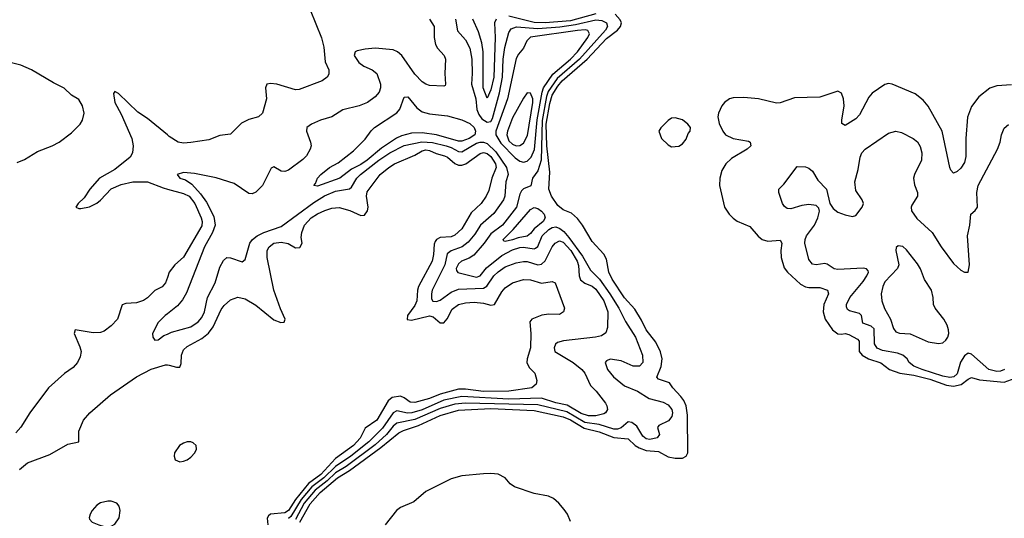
# Model space of a CAD drawing. Header units: inches. Extents: x 1603819 to 1745079, y 385938 to 533966.
# Tile 501 of 561: x 1639183 to 1644631, y 480686 to 483448. Entities that reach past the tile are written whole.
import ezdxf

# ---------------------------------------------------------------- set-up
doc = ezdxf.new("R2010")
doc.units = ezdxf.units.IN
doc.header["$MEASUREMENT"] = 0
doc.layers.add('B6438', color=7, linetype='Continuous')
doc.layers.add('B6448', color=7, linetype='Continuous')

msp = doc.modelspace()

# ---------------------------------------------------------------- linework, layer by layer
at = {"layer": 'B6438', "color": 5}
for points, elevation in [([(1639170, 482656.9), (1639210, 482674), (1639281.8, 482718.2), (1639363.6, 482750), (1639401.1, 482770), (1639470, 482820.7), (1639517.2, 482870), (1639530, 482890.6), (1639540.3, 482930), (1639531.4, 482970), (1639510, 483005.4), (1639469.9, 483029.9), (1639430, 483068.4), (1639370, 483098.2), (1639248.2, 483170), (1639190, 483196.8), (1639130, 483209.9)], 420), ([(1640000, 482809.3), (1639890, 482899.7), (1639836.2, 482936.2), (1639730, 483039.6), (1639709.7, 483050.3), (1639701.4, 483038.6), (1639708.9, 482990), (1639745.2, 482925.2), (1639804.2, 482790), (1639811.1, 482750), (1639808.1, 482710), (1639794.3, 482685.7), (1639710, 482617.7), (1639625.3, 482570), (1639571.8, 482510), (1639539.1, 482460.9), (1639506, 482430), (1639494, 482410), (1639510, 482402), (1639522, 482402), (1639570, 482411.2), (1639610, 482432), (1639630, 482448.1), (1639689.7, 482510.3), (1639744.4, 482535.6), (1639810, 482550.8), (1639890, 482549.4), (1639976.3, 482516.3), (1640000, 482509.8)], 380), ([(1640000, 482019.3), (1639989.8, 481990), (1639971.4, 481968.7), (1639930, 481947.7), (1639890, 481907.6), (1639867.3, 481892.7), (1639830, 481879.5), (1639770, 481876.5), (1639750.7, 481869.3), (1639723.4, 481790), (1639690, 481751.9), (1639650, 481722.7), (1639630, 481716.1), (1639590, 481714.3), (1639489.6, 481730), (1639484.4, 481710), (1639516.7, 481636.7), (1639522.4, 481610), (1639518.5, 481581.5), (1639502.6, 481550), (1639478.1, 481521.9), (1639430.9, 481489.1), (1639342.2, 481410), (1639238.5, 481270), (1639190, 481191.4), (1639160.9, 481159.1)], 380), ([(1640000, 481819.3), (1639988.4, 481810), (1639949.6, 481770), (1639917, 481710), (1639919.5, 481690), (1639930, 481673.2), (1639950, 481675.6), (1639981.3, 481698.7), (1640000, 481707.1)], 360), ([(1639182.2, 480957.8), (1639226.1, 480993.9), (1639350, 481039.9), (1639450, 481096.7), (1639510.1, 481109.9), (1639510.6, 481170), (1639536.4, 481230), (1639570.6, 481270), (1639685.1, 481370), (1639830, 481469.9), (1639910, 481512), (1639990, 481535.9), (1640000, 481535.7)], 380)]:
    msp.add_lwpolyline(points, dxfattribs=dict(at, elevation=elevation))
at = {"layer": 'B6438', "color": 5, "elevation": 420}
msp.add_lwpolyline([(1639670, 480782.4), (1639630, 480771.6), (1639610, 480759.6), (1639583.7, 480730), (1639572.2, 480710), (1639567.2, 480690), (1639570, 480681), (1639584.8, 480664.8), (1639621, 480650), (1639650, 480642), (1639690, 480643.1), (1639710, 480653.4), (1639733, 480690), (1639739.7, 480730), (1639733.2, 480753.2), (1639720.9, 480770), (1639690, 480781.3)], close=True, dxfattribs=at)
at = {"layer": 'B6448', "color": 5}
for points, elevation in [([(1640790, 483502.4), (1640853.1, 483346.9), (1640865.2, 483294.8), (1640874.1, 483214.1), (1640893.5, 483170), (1640894, 483146), (1640884.2, 483130), (1640856.2, 483110), (1640730, 483061.1), (1640710, 483059.5), (1640606, 483090), (1640570, 483094.3), (1640549.9, 483090.1), (1640542.4, 483070), (1640548.4, 483010), (1640527, 482930), (1640504, 482910), (1640450, 482894.3), (1640410, 482875.2), (1640350, 482814.4), (1640290, 482807.2), (1640230, 482782.4), (1640130, 482766.8), (1640090, 482764.3), (1640059.1, 482770), (1640010, 482801.1), (1640000, 482809.3)], 380), ([(1640733.9, 480666.1), (1640790, 480766.4), (1640846.2, 480830), (1640941.2, 480910), (1641008.3, 480951.7), (1641180.9, 481079.1), (1641280.4, 481159.6), (1641306.7, 481173.3), (1641390, 481201.1), (1641510, 481256.1), (1641610, 481286.2), (1641790, 481294.2), (1642030, 481283.7), (1642190, 481249.2), (1642230, 481232), (1642306.1, 481186.1), (1642390, 481165.1), (1642470, 481133.8), (1642550, 481126.4), (1642588.9, 481090), (1642610, 481076.5), (1642650, 481062.3), (1642716.9, 481056.9), (1642770, 481027.4), (1642810, 481019.1), (1642850, 481019.3), (1642869.6, 481030.4), (1642880.6, 481050), (1642878.4, 481258.3), (1642870.4, 481310), (1642858.3, 481338.3), (1642841.6, 481361.6), (1642796.5, 481410), (1642777.5, 481437.5), (1642717, 481457), (1642707.9, 481467.9), (1642732.2, 481527.8), (1642738.6, 481570), (1642728, 481608), (1642702.2, 481662.2), (1642648.8, 481730), (1642623.7, 481783.7), (1642585.6, 481845.6), (1642530, 481907.5), (1642460.9, 482010), (1642443.4, 482050), (1642430, 482121.6), (1642414.9, 482150), (1642350, 482219.2), (1642296.3, 482310), (1642270, 482346), (1642235.7, 482375.7), (1642190, 482394.5), (1642159.7, 482419.7), (1642125.4, 482470), (1642110.3, 482510), (1642116.1, 482603.9), (1642100.2, 482750), (1642096.2, 482870), (1642116, 482984), (1642128.8, 483030), (1642160.1, 483079.9), (1642185.1, 483110), (1642322.7, 483230), (1642430, 483343.4), (1642490.5, 483390), (1642507.4, 483410), (1642512.1, 483430), (1642506.1, 483446.1), (1642478, 483478)], 320), ([(1642370, 483480.4), (1642230, 483440.9), (1642089.8, 483429.8), (1642030, 483433), (1641890, 483467.3)], 320), ([(1641451.2, 483451.2), (1641475.7, 483410), (1641477, 483350), (1641484.1, 483310), (1641495.5, 483290), (1641531.8, 483250), (1641538.4, 483230), (1641536, 483150), (1641539.5, 483090), (1641536.3, 483083.7), (1641530, 483079.1), (1641450, 483083.6), (1641430, 483090.2), (1641410, 483103.9), (1641370, 483145.2), (1641297.7, 483250), (1641272.9, 483270), (1641250, 483280.2), (1641150, 483289.2), (1641094.6, 483285.4), (1641050, 483275.5), (1641039, 483270), (1641034, 483250), (1641059.1, 483210), (1641086.3, 483190), (1641133, 483170), (1641158.7, 483150), (1641178.8, 483090), (1641179.3, 483070), (1641172.8, 483047.2), (1641150, 483020.3), (1641107.6, 482990), (1641060.9, 482970), (1640971.3, 482948.7), (1640910, 482910.4), (1640848.1, 482891.9), (1640798, 482870), (1640771.8, 482850), (1640769.7, 482830), (1640792.9, 482770), (1640795.3, 482750), (1640790.9, 482730), (1640770, 482694.4), (1640750, 482673.7), (1640670, 482614), (1640650, 482606.7), (1640630, 482608.5), (1640590, 482633), (1640574, 482626), (1640527.3, 482530), (1640490, 482493), (1640470, 482483.7), (1640450, 482484.6), (1640370, 482541), (1640270, 482571.9), (1640150, 482596.9), (1640090, 482600.7), (1640055.3, 482590), (1640069, 482570), (1640100.4, 482560.4), (1640136.1, 482536.1), (1640184.2, 482484.2), (1640216.5, 482436.5), (1640257.5, 482357.5), (1640264.4, 482310), (1640250.2, 482269.8), (1640206.3, 482190), (1640105.7, 481934.3), (1640083.1, 481896.9), (1640055.9, 481864.1), (1640000, 481819.3)], 360), ([(1641594.5, 483450), (1641605.5, 483385.5), (1641650, 483336.5), (1641673.8, 483290), (1641684.1, 483230), (1641686.7, 483150), (1641683, 483090), (1641706.9, 483010), (1641711.9, 482950), (1641722.8, 482922.8), (1641739.4, 482899.4), (1641770, 482879.6), (1641790, 482884.5), (1641798.8, 482901.2), (1641837.1, 483042.9), (1641853.8, 483130), (1641858.9, 483230), (1641867.1, 483292.9), (1641890, 483376.3), (1641902.7, 483397.3), (1641931.8, 483408.2), (1642050, 483398.5), (1642172.1, 483407.9), (1642259, 483421), (1642370, 483446.5), (1642403.1, 483443.1), (1642429.9, 483429.9), (1642435.6, 483410), (1642423.9, 483390), (1642279.5, 483230), (1642157.2, 483122.8), (1642107.7, 483050), (1642098.2, 483021.8), (1642073.9, 482890), (1642068.7, 482670), (1642050, 482610.2), (1642019.8, 482570), (1642011.7, 482528.3), (1641970, 482510.2), (1641960.2, 482499.8), (1641950, 482481.1), (1641931.7, 482410), (1641854, 482310), (1641790, 482262.2), (1641753.6, 482210), (1641695.5, 482144.5), (1641670, 482126.3), (1641626.6, 482110), (1641610, 482096.6), (1641597.3, 482070), (1641599.1, 482059.1), (1641608, 482048), (1641710, 482022.3), (1641730, 482028.7), (1641765.6, 482074.4), (1641850, 482142.1), (1641910, 482172.5), (1641950, 482185.5), (1641970, 482187.9), (1642030, 482179.1), (1642037.6, 482182.4), (1642050, 482192.4), (1642074.6, 482250), (1642110, 482286.2), (1642130, 482297.7), (1642150, 482300.9), (1642172.2, 482292.2), (1642194.3, 482274.3), (1642221.8, 482241.8), (1642297.8, 482137.8), (1642341.4, 482061.4), (1642390.1, 482010.1), (1642448, 481930), (1642497.6, 481850), (1642535.6, 481775.6), (1642590, 481690.6), (1642628.2, 481590), (1642631.5, 481550), (1642611.6, 481528.4), (1642577.3, 481530), (1642510, 481559.2), (1642450, 481567.3), (1642430, 481559.5), (1642422.7, 481550), (1642435, 481510), (1642467.6, 481470), (1642530, 481420.7), (1642600.4, 481390), (1642666.6, 481350), (1642743, 481330), (1642770, 481314.5), (1642791.4, 481290), (1642795.2, 481270), (1642790.6, 481250), (1642773.5, 481226.5), (1642718.7, 481201.3), (1642712.5, 481190), (1642722.3, 481150), (1642710, 481131.5), (1642670, 481122.1), (1642650, 481126.3), (1642630, 481140.9), (1642597.4, 481197.4), (1642570, 481218), (1642550, 481221), (1642510, 481188.2), (1642490, 481181), (1642470, 481180.1), (1642390, 481205.4), (1642310, 481218), (1642210, 481276.7), (1642050, 481314.8), (1641650, 481325.1), (1641590, 481319.5), (1641510, 481295.2), (1641370, 481234), (1641270, 481213.5), (1641250, 481196.1), (1641213.4, 481150), (1641150, 481093), (1640990, 480973.9), (1640930, 480938.4), (1640885, 480895), (1640817.8, 480842.2), (1640757.2, 480770), (1640710, 480679.2)], 340), ([(1641820.1, 483450), (1641809.7, 483430), (1641813.3, 483350), (1641805.5, 483130), (1641790, 483059.7), (1641770, 483013), (1641748, 483070), (1641746.6, 483270), (1641740, 483320), (1641721.3, 483381.3), (1641689.4, 483450)], 320), ([(1644670, 483086.6), (1644590, 483081.5), (1644550, 483068.5), (1644490, 483021), (1644450, 482966.3), (1644427.7, 482907.7), (1644418.6, 482790), (1644417, 482690), (1644410, 482657.6), (1644390, 482626.2), (1644370, 482607.1), (1644350, 482598.7), (1644334.5, 482614.5), (1644330, 482629), (1644286.4, 482830), (1644209.8, 482969.8), (1644182.4, 483002.4), (1644136.6, 483036.6), (1644010, 483091.1), (1643990, 483094), (1643970, 483089.7), (1643899.2, 483040.8), (1643881.6, 483018.4), (1643830, 482921), (1643810, 482898.5), (1643750, 482862), (1643732.3, 482872.3), (1643731.5, 482891.5), (1643744.6, 482970), (1643741, 483010), (1643730, 483040.9), (1643710, 483051.6), (1643610, 483018.5), (1643470, 483014.5), (1643390, 482987.3), (1643370, 482985.5), (1643270.3, 483009.7), (1643190, 483016.1), (1643130, 483014.5), (1643110, 483009.7), (1643083.1, 482990), (1643067.4, 482970), (1643048.9, 482930), (1643046, 482910), (1643052.9, 482872.9), (1643072.7, 482830), (1643088, 482810), (1643131, 482790), (1643214.8, 482774.8), (1643224, 482770), (1643228, 482750), (1643208, 482730), (1643121.8, 482678.2), (1643090.7, 482649.3), (1643067.3, 482612.7), (1643056, 482570), (1643055.4, 482530), (1643082.9, 482410), (1643109.2, 482370), (1643130, 482349.2), (1643152.9, 482332.9), (1643222, 482302), (1643268.8, 482248.8), (1643290.9, 482230.9), (1643322, 482222), (1643390, 482227), (1643399.3, 482210), (1643395, 482170), (1643396.8, 482130), (1643413, 482073), (1643431.3, 482050), (1643502.9, 481982.9), (1643530, 481968.3), (1643550, 481964.6), (1643610, 481965.5), (1643653.1, 481950), (1643658, 481930), (1643631.7, 481870), (1643628.5, 481830), (1643638.6, 481790), (1643679.8, 481730), (1643710, 481708.1), (1643730, 481705.9), (1643750, 481710.1), (1643770, 481705), (1643817.7, 481677.7), (1643826.9, 481666.9), (1643828.2, 481610), (1643844.5, 481590), (1643879.8, 481570), (1643947.2, 481547.2), (1643996.1, 481510), (1644051.8, 481490), (1644130, 481479), (1644217.7, 481457.7), (1644310, 481423.8), (1644350, 481417.5), (1644391.9, 481428.1), (1644430, 481457.2), (1644450, 481466.7), (1644493.6, 481453.6), (1644630, 481439.6), (1644690, 481463.3)], 320), ([(1644631.6, 481510), (1644610, 481501.1), (1644590, 481500.1), (1644545.2, 481510), (1644450, 481595.5), (1644430, 481601.2), (1644410, 481585.8), (1644387.9, 481552.1), (1644370, 481486.4), (1644350.7, 481470), (1644330, 481466.8), (1644290, 481473.8), (1644176.1, 481510), (1644130.2, 481530), (1644103.6, 481550), (1644093.8, 481570), (1644070, 481590.1), (1644040.3, 481600.3), (1643956.1, 481616.1), (1643928, 481628), (1643912.2, 481652.2), (1643910, 481735.8), (1643894, 481750), (1643847.4, 481767.4), (1643840.5, 481810), (1643830, 481821.3), (1643774.8, 481834.8), (1643763.7, 481843.7), (1643758.2, 481858.2), (1643757.1, 481870), (1643775.3, 481910), (1643850, 481998), (1643870.7, 482030), (1643878.5, 482050), (1643876.8, 482056.8), (1643868.4, 482068.4), (1643850, 482071.9), (1643710, 482064.8), (1643688.6, 482068.6), (1643650, 482093.7), (1643636.8, 482096.8), (1643590, 482090.2), (1643570, 482093.6), (1643550, 482120.5), (1643526.4, 482210), (1643528, 482230), (1643536.3, 482250), (1643579.8, 482310), (1643599, 482350), (1643607.5, 482387.5), (1643604.6, 482404.6), (1643590, 482418.7), (1643550, 482423.9), (1643510, 482419.1), (1643450, 482399.5), (1643430, 482402), (1643414.1, 482414.1), (1643404.2, 482430), (1643384, 482490), (1643382.8, 482510), (1643410, 482537.6), (1643485.2, 482634.8), (1643530, 482633.3), (1643550, 482625.6), (1643569.8, 482609.8), (1643599.5, 482559.5), (1643647.8, 482510), (1643665.1, 482430), (1643683, 482403), (1643710, 482382.6), (1643750, 482366.4), (1643790, 482357.7), (1643810, 482364.2), (1643844, 482410), (1643851.3, 482430), (1643843.9, 482450), (1643810, 482501.3), (1643802.8, 482550), (1643821.7, 482618.3), (1643832.7, 482687.3), (1643842, 482710), (1643861.5, 482730), (1643990, 482819.8), (1644030, 482830.8), (1644062.5, 482822.5), (1644125.6, 482790), (1644150.6, 482770.6), (1644165.8, 482745.8), (1644174.2, 482710), (1644172.1, 482670), (1644133.1, 482590), (1644128.7, 482570), (1644133.9, 482533.9), (1644149.6, 482490), (1644149.6, 482470), (1644118.9, 482421.1), (1644115.1, 482410), (1644117.6, 482390), (1644146.9, 482346.9), (1644231.6, 482270), (1644280.6, 482190), (1644350, 482097.6), (1644390, 482061.1), (1644410, 482049.7), (1644430, 482049.5), (1644437.7, 482090), (1644427.1, 482250), (1644440.2, 482310), (1644445.7, 482370), (1644470, 482391.5), (1644482.7, 482410), (1644478.4, 482490), (1644485.5, 482530), (1644592.3, 482730), (1644606.9, 482770), (1644614.3, 482810), (1644630, 482846.6), (1644653.4, 482866.6)], 340), ([(1640000, 481707.1), (1640022.7, 481717.3), (1640130, 481747.7), (1640170, 481774), (1640190, 481799.1), (1640205.3, 481830), (1640222.5, 481910), (1640264.8, 481990), (1640290, 482077.7), (1640310, 482114.6), (1640329.1, 482130), (1640350, 482129.8), (1640413.8, 482106.2), (1640430, 482119.3), (1640456.2, 482210), (1640471.6, 482230), (1640496.8, 482250), (1640533, 482270), (1640630, 482302.3), (1640810, 482435), (1640870, 482472.9), (1640930, 482498.6), (1641008.6, 482511.4), (1641019.3, 482520.7), (1641048.8, 482570), (1641069.3, 482590), (1641170, 482670.7), (1641230.6, 482710), (1641310, 482750.9), (1641407.7, 482772.3), (1641467.9, 482767.9), (1641541.8, 482750), (1641570, 482740.4), (1641610, 482717.9), (1641630, 482715.4), (1641710, 482764.1), (1641730, 482770.4), (1641750, 482770), (1641770, 482761.3), (1641816.8, 482716.8), (1641877.1, 482630), (1641885.3, 482590), (1641873, 482550), (1641868.1, 482470), (1641859.7, 482450), (1641805.7, 482374.3), (1641733.3, 482310), (1641700.7, 482259.3), (1641663.5, 482216.5), (1641630.7, 482189.3), (1641570, 482168.4), (1641548.1, 482151.9), (1641535.9, 482090), (1641465.9, 481950), (1641461, 481930), (1641462.4, 481902.4), (1641469.5, 481889.5), (1641490, 481886.7), (1641510, 481895), (1641570, 481939.1), (1641610, 481956.3), (1641750, 481960.5), (1641768, 481972), (1641806.8, 482030), (1641830, 482052.2), (1641870, 482078.4), (1641930, 482100.9), (1641970, 482109), (1641990, 482108), (1642050, 482090.3), (1642070, 482093.8), (1642090, 482112), (1642129.1, 482190), (1642146.5, 482210), (1642170, 482222.3), (1642190, 482215.3), (1642232.2, 482170), (1642268, 482110), (1642274.1, 482085.9), (1642277.9, 482030), (1642286.5, 482006.5), (1642309.6, 481989.6), (1642350, 481972.6), (1642370, 481956.1), (1642415.6, 481890), (1642437.3, 481830), (1642435.9, 481744.1), (1642426.8, 481713.2), (1642402.2, 481697.8), (1642368.7, 481690), (1642191, 481669), (1642159.5, 481660.5), (1642148.3, 481651.7), (1642141, 481630), (1642144.5, 481610), (1642245.1, 481550), (1642293.2, 481510), (1642309.9, 481489.9), (1642341.2, 481421.2), (1642372.6, 481390), (1642423.4, 481323.4), (1642431.7, 481310), (1642434.4, 481290), (1642423.5, 481270), (1642414.6, 481265.4), (1642370, 481253.6), (1642330, 481253.4), (1642290, 481267.7), (1642212.9, 481312.9), (1642150, 481326), (1642070, 481352.5), (1641890, 481347.2), (1641630, 481361), (1641530, 481340.3), (1641410, 481287.6), (1641351.8, 481270), (1641328.8, 481268.8), (1641270, 481282.3), (1641248.7, 481271.3), (1641190, 481186.3), (1641114.6, 481110), (1641015.1, 481030), (1640930, 480974.1), (1640866.6, 480910), (1640799.3, 480860.7), (1640739.8, 480790), (1640683.9, 480696.1), (1640670, 480684.9)], 360), ([(1640000, 481535.7), (1640010, 481535.5), (1640050, 481523.9), (1640070, 481524), (1640076.2, 481543.8), (1640078.4, 481590), (1640090, 481619.8), (1640110, 481637.8), (1640190, 481682.1), (1640228.2, 481711.8), (1640252.7, 481747.3), (1640297, 481843), (1640314.1, 481865.9), (1640350, 481896.2), (1640390, 481910.6), (1640430, 481901.1), (1640490, 481867.2), (1640590, 481784.8), (1640628.8, 481771.2), (1640646.4, 481773.6), (1640652.3, 481790), (1640626.9, 481846.9), (1640590, 481950.3), (1640551.5, 482130), (1640553, 482170), (1640564, 482190), (1640590, 482209.9), (1640630, 482216.2), (1640668.4, 482208.4), (1640710, 482183.5), (1640733.7, 482186.3), (1640745.3, 482210), (1640741.2, 482241.2), (1640743.7, 482270), (1640759.3, 482310), (1640796.1, 482350), (1640830, 482372.2), (1640872, 482392), (1640910, 482403.2), (1640950, 482407.2), (1641010, 482391.2), (1641070, 482363), (1641090, 482365.5), (1641107.3, 482390), (1641110.5, 482409.5), (1641102.1, 482470), (1641105.7, 482494.3), (1641177.4, 482590), (1641224.6, 482630), (1641257.6, 482650), (1641370, 482698.3), (1641410, 482720.7), (1641430, 482726.8), (1641450, 482724), (1641487, 482707), (1641534, 482694), (1641550, 482686.5), (1641590, 482651), (1641610, 482642.9), (1641630, 482642.9), (1641650.6, 482649.4), (1641730, 482706), (1641750, 482712.9), (1641770, 482706.7), (1641790.5, 482690), (1641814.7, 482650), (1641819, 482630), (1641795.1, 482570), (1641778.1, 482501.9), (1641763.4, 482470), (1641736.8, 482430), (1641681.5, 482378.5), (1641629.3, 482290), (1641590, 482254.6), (1641570, 482246.2), (1641510, 482241.2), (1641490, 482231.3), (1641481.3, 482218.7), (1641475.4, 482204.6), (1641472.1, 482147.9), (1641464.6, 482110), (1641390.4, 481970), (1641384.5, 481950), (1641380.1, 481890), (1641370, 481865.5), (1641328.8, 481810), (1641327.6, 481787.6), (1641350, 481783.7), (1641450, 481807.5), (1641470, 481803.1), (1641510, 481769.8), (1641530, 481768.9), (1641548.8, 481791.2), (1641575.7, 481844.3), (1641610, 481869.9), (1641650, 481879.1), (1641697, 481883), (1641750, 481878.9), (1641790, 481866.7), (1641810, 481869.8), (1641850, 481940.7), (1641870, 481963.2), (1641910, 481990.5), (1641970, 482009.9), (1642010, 482007.4), (1642070, 481988.1), (1642130, 481997.4), (1642146, 481990), (1642197.6, 481850), (1642191.6, 481830), (1642170, 481815.8), (1642110, 481817.6), (1642071.4, 481811.4), (1642016.9, 481790), (1642005.6, 481774.4), (1642010.6, 481710), (1642009.8, 481630), (1641991.2, 481570), (1641989.8, 481550), (1642002.1, 481522.1), (1642033.6, 481490), (1642044, 481450), (1642041, 481430), (1642016.9, 481410), (1641890, 481391), (1641750, 481388.5), (1641650, 481401.8), (1641610, 481401.5), (1641510, 481374.7), (1641450, 481350.7), (1641370, 481327.7), (1641343.2, 481330), (1641310, 481354.6), (1641290, 481363.6), (1641244.1, 481355.9), (1641222, 481338), (1641159.5, 481230), (1641095, 481185), (1641066, 481130), (1641029.6, 481090), (1640930, 481017.7), (1640850, 480928.8), (1640780.7, 480879.3), (1640709, 480791), (1640670, 480729.6), (1640650, 480717.7), (1640570, 480710.4), (1640559.7, 480700.3), (1640552.8, 480687.2), (1640555.8, 480650)], 380), ([(1640000, 482509.8), (1640090, 482485), (1640120.1, 482470), (1640151.6, 482430), (1640186.8, 482350), (1640192.8, 482330), (1640190, 482306.9), (1640090, 482132.8), (1640041.6, 482090), (1640010.6, 482050), (1640000, 482019.3)], 380), ([(1642230, 480669.2), (1642213.3, 480710), (1642195.9, 480735.9), (1642166.6, 480770), (1642135.8, 480795.8), (1642109.7, 480809.7), (1642030, 480824.7), (1641920.3, 480860.3), (1641897.3, 480877.3), (1641869.6, 480910), (1641830, 480931), (1641790, 480935.3), (1641750, 480933.6), (1641630, 480921.2), (1641570, 480905.8), (1641430, 480835.9), (1641363, 480777), (1641290, 480746.2), (1641267.7, 480730), (1641204.4, 480650)], 320)]:
    msp.add_lwpolyline(points, dxfattribs=dict(at, elevation=elevation))
for points, elevation in [([(1642310.9, 483390.9), (1642270, 483388), (1642009.8, 483350.2), (1641989.3, 483330.7), (1641970.8, 483290), (1641943.5, 483256.5), (1641930, 483232.1), (1641882.3, 483010), (1641816.8, 482830), (1641816.8, 482810), (1641844.6, 482764.6), (1641923.6, 482683.6), (1641950, 482665.2), (1641970, 482659.4), (1641990, 482664.8), (1642013, 482687), (1642031.1, 482728.9), (1642046.5, 482893.5), (1642073.2, 483046.8), (1642081.6, 483070), (1642133.7, 483146.3), (1642230.2, 483230), (1642268.5, 483270), (1642326.2, 483350), (1642335, 483370), (1642327.2, 483387.2)], 360), ([(1641990, 483042.4), (1641970, 483012.6), (1641910, 482904.1), (1641881.8, 482830), (1641878.2, 482810), (1641890, 482777.8), (1641910, 482757.8), (1641930, 482748.5), (1641950, 482751.7), (1641970, 482763.8), (1641992.9, 482807.1), (1642022.2, 482990), (1642021.6, 483010), (1642010, 483041.3)], 380), ([(1641630, 482775.5), (1641610, 482775.7), (1641490.1, 482809.9), (1641410, 482820.7), (1641350, 482819.2), (1641295, 482805), (1641268.3, 482791.7), (1641184.6, 482735.4), (1641105.2, 482670), (1641070, 482645.4), (1641019.7, 482620.3), (1640953.7, 482570), (1640830, 482526.8), (1640809.6, 482529.6), (1640819.4, 482540.6), (1640831.3, 482570), (1640848.6, 482590), (1640896.9, 482630), (1640944.5, 482655.5), (1641030, 482721.2), (1641093.7, 482786.3), (1641127.4, 482832.6), (1641146, 482850), (1641270, 482932.9), (1641286.8, 482953.2), (1641310, 483018.4), (1641330, 483020.7), (1641379.6, 482959.6), (1641410, 482938), (1641450, 482925.6), (1641550, 482915.4), (1641630, 482892.9), (1641673.8, 482873.8), (1641698, 482850), (1641704.5, 482830), (1641702.1, 482810), (1641670, 482790.5)], 340), ([(1642810, 482904), (1642790, 482902), (1642770, 482888.7), (1642730, 482848.7), (1642718.8, 482830), (1642734.8, 482790), (1642770, 482754.8), (1642790, 482744), (1642830, 482747.7), (1642850, 482760.7), (1642870, 482786), (1642882.4, 482817.6), (1642892, 482830), (1642894.5, 482850), (1642879, 482870), (1642850, 482892.7)], 320), ([(1641870, 482219.3), (1641862.1, 482222.1), (1641858.2, 482230), (1641913.7, 482286.3), (1642010, 482396.1), (1642030, 482407), (1642050, 482401.9), (1642070, 482387.6), (1642084.8, 482370), (1642089.5, 482350), (1642078.9, 482330), (1642030.4, 482290), (1642010, 482264.1), (1641991, 482249), (1641940.1, 482239.9), (1641910, 482227.9)], 320), ([(1644043.9, 482196.1), (1644033, 482187), (1644030.4, 482170), (1644047.1, 482090), (1644040.2, 482070), (1643970, 481995.3), (1643958.8, 481970), (1643949.5, 481930), (1643952.4, 481890), (1643968.6, 481848.6), (1644000.8, 481790), (1644017, 481737), (1644030, 481719.6), (1644050, 481711.4), (1644110, 481707.3), (1644210, 481664.5), (1644265.9, 481654.1), (1644290, 481658.9), (1644307.7, 481672.3), (1644318.5, 481690), (1644323.5, 481710), (1644322.3, 481730), (1644315.4, 481755.4), (1644295.8, 481790), (1644248, 481850), (1644239.7, 481870), (1644237.4, 481910), (1644228.2, 481950), (1644188.4, 482008.4), (1644167.6, 482067.6), (1644150, 482095.8), (1644090, 482173.3), (1644070, 482191.2)], 360), ([(1640110, 481109.5), (1640090, 481102.9), (1640068, 481090), (1640039.1, 481050), (1640037.3, 481030), (1640044, 481010), (1640070, 480999.1), (1640090, 481003), (1640110, 481010.6), (1640130, 481025.5), (1640152.3, 481050), (1640161.2, 481070), (1640159, 481090), (1640143.7, 481103.7), (1640130, 481109.3)], 420)]:
    msp.add_lwpolyline(points, close=True, dxfattribs=dict(at, elevation=elevation))

doc.saveas('drawing.dxf')
